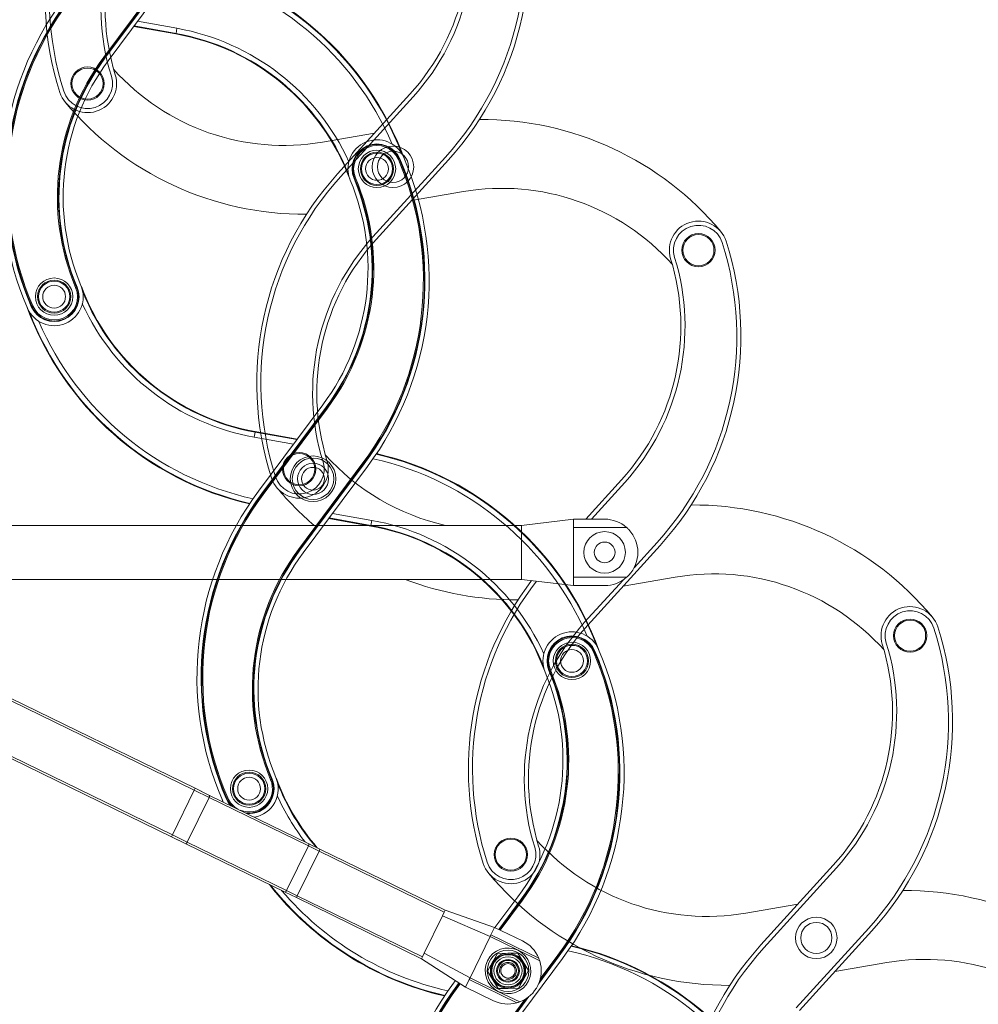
# Model space of a CAD drawing. Header units: inches. Extents: x 0 to 77643, y -44170 to 0.
# Tile 288 of 546: x 75596 to 75642, y -39719 to -39672. Entities that reach past the tile are written whole.
import ezdxf
from ezdxf.lldxf.tags import DXFTag

# ---------------------------------------------------------------- set-up
doc = ezdxf.new("R2010")
doc.units = ezdxf.units.IN
doc.header["$MEASUREMENT"] = 0
doc.layers.get('0').update_dxf_attribs({"lineweight": 0})
tags = doc.linetypes.add('HIDDEN2', pattern=[4.7625, 3.175, -1.5875]).pattern_tags.tags
tags[6:7] = [DXFTag(74, 4), DXFTag(75, 0), DXFTag(340, '0'), DXFTag(46, 0.0), DXFTag(50, 0.0), DXFTag(44, 0.0), DXFTag(45, 0.0)]
tags[4:5] = [DXFTag(74, 4), DXFTag(75, 0), DXFTag(340, '0'), DXFTag(46, 0.0), DXFTag(50, 0.0), DXFTag(44, 0.0), DXFTag(45, 0.0)]

msp = doc.modelspace()

# ---------------------------------------------------------------- linework, layer by layer
at = {"color": 7, "linetype": 'Continuous'}
for p, q in [((75603.27901, -39669.35513), (75600.18084, -39673.51896)), ((75600.22092, -39673.54879), (75603.3191, -39669.38496)), ((75600.24199, -39673.56446), (75603.34016, -39669.40063)), ((75600.40254, -39673.68393), (75603.50071, -39669.52009)), ((75603.662, -39672.39305), (75601.63297, -39672.03027)), ((75603.66666, -39672.36697), (75601.65065, -39672.00651)), ((75601.81732, -39671.7825), (75603.71063, -39672.12103)), ((75603.71063, -39672.12103), (75603.66666, -39672.36697)), ((75603.662, -39672.39305), (75603.66666, -39672.36697)), ((75600.18084, -39673.51896), (75600.22092, -39673.54879)), ((75600.24199, -39673.56446), (75600.22092, -39673.54879)), ((75614.37816, -39678.44911), (75614.42405, -39678.42932)), ((75614.44815, -39678.41893), (75614.42405, -39678.42932)), ((75612.24009, -39679.35869), (75612.26429, -39679.34853)), ((75612.26429, -39679.34853), (75612.31036, -39679.32917)), ((75598.83131, -39684.6176), (75598.87738, -39684.59825)), ((75598.90158, -39684.58808), (75598.87738, -39684.59825)), ((75596.69351, -39685.52785), (75596.71762, -39685.51745)), ((75596.71762, -39685.51745), (75596.76351, -39685.49767)), ((75610.73913, -39690.26285), (75607.64096, -39694.42669)), ((75610.89968, -39690.38231), (75607.80151, -39694.54615)), ((75610.92074, -39690.39798), (75607.82257, -39694.56182)), ((75607.86266, -39694.59165), (75610.96083, -39690.42781)), ((75610.89968, -39690.38231), (75610.92074, -39690.39798)), ((75610.92074, -39690.39798), (75610.96083, -39690.42781)), ((75607.47501, -39691.5798), (75607.43103, -39691.82575)), ((75607.47967, -39691.55372), (75607.47501, -39691.5798)), ((75607.47501, -39691.5798), (75609.49102, -39691.94026)), ((75607.47967, -39691.55372), (75609.5087, -39691.91651)), ((75609.32434, -39692.16427), (75607.43103, -39691.82575)), ((75612.67016, -39693.06783), (75609.57199, -39697.23167)), ((75612.67016, -39693.06783), (75612.71025, -39693.09766)), ((75609.61208, -39697.2615), (75612.71025, -39693.09766)), ((75609.63314, -39697.27717), (75612.73131, -39693.11333)), ((75609.79369, -39697.39663), (75612.89186, -39693.2328)), ((75612.73131, -39693.11333), (75612.71025, -39693.09766)), ((75607.80151, -39694.54615), (75607.82257, -39694.56182)), ((75607.82257, -39694.56182), (75607.86266, -39694.59165)), ((75613.05315, -39696.10576), (75611.02412, -39695.74297)), ((75613.05781, -39696.07968), (75611.0418, -39695.71922)), ((75611.20848, -39695.49521), (75613.10179, -39695.83373)), ((75613.10179, -39695.83373), (75613.05781, -39696.07968)), ((75613.05315, -39696.10576), (75613.05781, -39696.07968)), ((75609.57199, -39697.23167), (75609.61208, -39697.2615)), ((75609.63314, -39697.27717), (75609.61208, -39697.2615)), ((75579.29793, -39699.19286), (75603.49496, -39710.99454)), ((75589.83859, -39701.55238), (75604.59089, -39708.74756)), ((75589.82097, -39701.65504), (75604.54705, -39708.83744)), ((75623.76931, -39702.16181), (75623.8152, -39702.14203)), ((75623.83931, -39702.13164), (75623.8152, -39702.14203)), ((75621.63124, -39703.0714), (75621.65545, -39703.06123)), ((75621.65545, -39703.06123), (75621.70151, -39703.04188)), ((75589.63676, -39704.34671), (75603.45113, -39711.08442)), ((75608.22246, -39708.33031), (75608.26853, -39708.31095)), ((75608.29273, -39708.30079), (75608.26853, -39708.31095)), ((75603.49496, -39710.99454), (75604.54705, -39708.83744)), ((75604.20422, -39711.34047), (75605.25631, -39709.18336)), ((75604.54705, -39708.83744), (75604.59089, -39708.74756)), ((75604.54705, -39708.83744), (75605.25631, -39709.18336)), ((75604.59089, -39708.74756), (75605.28537, -39709.08628)), ((75604.59089, -39708.74756), (75605.12283, -39709.007)), ((75605.25631, -39709.18336), (75610.04006, -39711.51656)), ((75605.28537, -39709.08628), (75610.06912, -39711.41947)), ((75606.08467, -39709.24055), (75606.10877, -39709.23016)), ((75606.10877, -39709.23016), (75606.15466, -39709.21037)), ((75603.45113, -39711.08442), (75603.49496, -39710.99454)), ((75603.45113, -39711.08442), (75604.1456, -39711.42314)), ((75603.45113, -39711.08442), (75603.98307, -39711.34387)), ((75603.49496, -39710.99454), (75604.20422, -39711.34047)), ((75604.1456, -39711.42314), (75608.92936, -39713.75633)), ((75604.20422, -39711.34047), (75608.98797, -39713.67366)), ((75608.98797, -39713.67366), (75610.04006, -39711.51656)), ((75610.04006, -39711.51656), (75610.55723, -39711.76879)), ((75610.06912, -39711.41947), (75610.60106, -39711.67891)), ((75609.50514, -39713.9259), (75610.55723, -39711.76879)), ((75610.55723, -39711.76879), (75610.60106, -39711.67891)), ((75610.55723, -39711.76879), (75616.58843, -39714.71041)), ((75610.60106, -39711.67891), (75616.63227, -39714.62053)), ((75608.92936, -39713.75633), (75609.4613, -39714.01578)), ((75608.98797, -39713.67366), (75609.50514, -39713.9259)), ((75609.4613, -39714.01578), (75609.50514, -39713.9259)), ((75609.50514, -39713.9259), (75615.53634, -39716.86751)), ((75609.4613, -39714.01578), (75615.4925, -39716.95739)), ((75620.13028, -39713.97556), (75619.02896, -39715.45569)), ((75620.29083, -39714.09502), (75619.21198, -39715.54496)), ((75620.3119, -39714.11069), (75619.23599, -39715.55667)), ((75619.28169, -39715.57896), (75620.35199, -39714.14052)), ((75620.29083, -39714.09502), (75620.3119, -39714.11069)), ((75620.3119, -39714.11069), (75620.35199, -39714.14052)), ((75615.62402, -39716.68776), (75616.50076, -39714.89017)), ((75616.50076, -39714.89017), (75616.58843, -39714.71041)), ((75618.79158, -39715.89622), (75616.50076, -39714.89017)), ((75616.58843, -39714.71041), (75616.63227, -39714.62053)), ((75619.01077, -39715.44682), (75616.63227, -39714.62053)), ((75618.79158, -39715.89622), (75618.83542, -39715.80634)), ((75618.83542, -39715.80634), (75619.01077, -39715.44682)), ((75621.1348, -39716.92782), (75618.83542, -39715.80634)), ((75620.35896, -39716.10438), (75619.01077, -39715.44682)), ((75617.82716, -39717.87356), (75618.79158, -39715.89622)), ((75620.13977, -39716.55377), (75618.79158, -39715.89622)), ((75615.53634, -39716.86751), (75615.62402, -39716.68776)), ((75617.82716, -39717.87356), (75615.62402, -39716.68776)), ((75619.15143, -39716.70151), (75618.91383, -39717.13091)), ((75619.6421, -39716.69259), (75619.15143, -39716.70151)), ((75620.13277, -39716.68366), (75619.6421, -39716.69259)), ((75620.38583, -39717.10412), (75620.13277, -39716.68366)), ((75621.18408, -39717.06311), (75620.13977, -39716.55377)), ((75622.06131, -39716.78054), (75621.21185, -39717.92219)), ((75622.06131, -39716.78054), (75622.1014, -39716.81037)), ((75615.4925, -39716.95739), (75615.53634, -39716.86751)), ((75617.60798, -39718.32296), (75615.4925, -39716.95739)), ((75618.91383, -39717.13091), (75618.67623, -39717.5603)), ((75619.18484, -39721.10934), (75622.28302, -39716.9455)), ((75620.6389, -39717.52459), (75620.38583, -39717.10412)), ((75621.13819, -39718.14887), (75622.12246, -39716.82604)), ((75621.1715, -39718.06012), (75622.1014, -39716.81037)), ((75622.12246, -39716.82604), (75622.1014, -39716.81037)), ((75618.67623, -39717.5603), (75618.92929, -39717.98077)), ((75620.40129, -39717.95398), (75620.6389, -39717.52459)), ((75617.12669, -39718.01228), (75617.03211, -39718.13939)), ((75617.2952, -39718.12105), (75617.19266, -39718.25885)), ((75617.3173, -39718.13532), (75617.21373, -39718.27452)), ((75617.25381, -39718.30435), (75617.35938, -39718.16248)), ((75617.60798, -39718.32296), (75617.78333, -39717.96344)), ((75617.78333, -39717.96344), (75617.82716, -39717.87356)), ((75620.08271, -39719.08493), (75617.78333, -39717.96344)), ((75619.17535, -39718.53112), (75617.82716, -39717.87356)), ((75618.92929, -39717.98077), (75619.18236, -39718.40123)), ((75620.16369, -39718.38338), (75620.40129, -39717.95398)), ((75617.19266, -39718.25885), (75617.21373, -39718.27452)), ((75617.21373, -39718.27452), (75617.25381, -39718.30435)), ((75618.95617, -39718.98052), (75617.60798, -39718.32296)), ((75620.21966, -39719.04046), (75619.17535, -39718.53112)), ((75619.18236, -39718.40123), (75619.67303, -39718.39231)), ((75619.67303, -39718.39231), (75620.16369, -39718.38338)), ((75620.46785, -39718.9221), (75618.96314, -39720.94437)), ((75619.00323, -39720.9742), (75620.58837, -39718.84383)), ((75619.02429, -39720.98987), (75620.66381, -39718.78642))]:
    msp.add_line(p, q, dxfattribs=at)
at = {"color": 7, "linetype": 'HIDDEN2'}
for p, q in [((75614.93427, -39675.29435), (75611.44616, -39679.13743)), ((75615.08246, -39675.42884), (75611.59435, -39679.27193)), ((75610.72257, -39677.60566), (75613.22668, -39677.17572)), ((75613.15194, -39682.168), (75616.64004, -39678.32492)), ((75613.30012, -39682.3025), (75616.78823, -39678.45942)), ((75617.51182, -39679.99119), (75615.00771, -39680.42113)), ((75625.13011, -39693.8733), (75623.40191, -39695.77737)), ((75625.2783, -39694.00779), (75623.67217, -39695.77737)), ((75622.81304, -39695.77737), (75620.31304, -39696.07737)), ((75622.81304, -39696.17737), (75622.81304, -39695.77737)), ((75624.31304, -39695.77737), (75622.81304, -39695.77737)), ((75623.29026, -39695.77737), (75623.42252, -39695.75466)), ((75577.31304, -39696.07737), (75606.91578, -39696.07737)), ((75606.91578, -39696.07737), (75607.68845, -39696.07737)), ((75607.68845, -39696.07737), (75613.01087, -39696.07737)), ((75613.01087, -39696.07737), (75613.60271, -39696.07737)), ((75613.60271, -39696.07737), (75620.31304, -39696.07737)), ((75620.31304, -39696.17737), (75620.31304, -39696.07737)), ((75620.31304, -39696.37737), (75620.31304, -39696.17737)), ((75620.31304, -39698.37737), (75620.31304, -39696.37737)), ((75622.81304, -39696.27737), (75622.81304, -39696.17737)), ((75625.37134, -39696.17737), (75622.81304, -39696.17737)), ((75622.81304, -39698.47737), (75622.81304, -39696.27737)), ((75623.49596, -39700.88145), (75626.98407, -39697.03837)), ((75625.72773, -39698.1248), (75626.83588, -39696.90387)), ((75591.54589, -39698.67737), (75606.91578, -39698.67737)), ((75606.91578, -39698.67737), (75607.68845, -39698.67737)), ((75607.68845, -39698.67737), (75613.01087, -39698.67737)), ((75613.01087, -39698.67737), (75613.60271, -39698.67737)), ((75613.60271, -39698.67737), (75620.31304, -39698.67737)), ((75620.31304, -39698.57737), (75620.31304, -39698.37737)), ((75620.31304, -39698.67737), (75620.31304, -39698.57737)), ((75622.81304, -39698.97737), (75620.31304, -39698.67737)), ((75622.81304, -39698.57737), (75622.81304, -39698.47737)), ((75622.81304, -39698.97737), (75622.81304, -39698.57737)), ((75625.37134, -39698.57737), (75622.81304, -39698.57737)), ((75623.34778, -39700.74695), (75625.19759, -39698.70889)), ((75627.70766, -39698.57013), (75625.20355, -39699.00008)), ((75624.31304, -39698.97737), (75622.81304, -39698.97737)), ((75635.32595, -39712.45224), (75631.83784, -39716.29533)), ((75635.47414, -39712.58674), (75631.98603, -39716.42983)), ((75631.11425, -39714.76356), (75633.61836, -39714.33361)), ((75633.54362, -39719.3259), (75637.03172, -39715.48282)), ((75633.6918, -39719.4604), (75637.17991, -39715.61732)), ((75637.9035, -39717.14908), (75635.39939, -39717.57903))]:
    msp.add_line(p, q, dxfattribs=at)
for centre, radius in [((75599.40472, -39674.78527), 0.8), ((75599.40472, -39674.78527), 0.75), ((75614.1172, -39678.79842), 1), ((75614.1172, -39678.79842), 0.75), ((75628.82968, -39682.81158), 0.8), ((75628.82968, -39682.81158), 0.75), ((75609.60056, -39693.36422), 0.8), ((75609.60056, -39693.36422), 0.75), ((75624.31304, -39697.37737), 1), ((75624.31304, -39697.37737), 0.5), ((75639.02552, -39701.39053), 0.8), ((75639.02552, -39701.39053), 0.75), ((75619.79639, -39711.94317), 0.8), ((75619.79639, -39711.94317), 0.75), ((75634.50888, -39715.95632), 1), ((75634.50888, -39715.95632), 0.75)]:
    msp.add_circle(centre, radius, dxfattribs=at)
at = {"color": 7, "linetype": 'Continuous'}
for centre, radius in [((75613.34633, -39678.89399), 0.9), ((75613.34633, -39678.89399), 0.8), ((75613.34633, -39678.89399), 0.75), ((75613.34633, -39678.89399), 0.55), ((75597.79534, -39685.05278), 0.9), ((75597.79534, -39685.05278), 0.8), ((75597.79534, -39685.05278), 0.75), ((75597.79534, -39685.05278), 0.55), ((75610.26641, -39693.82974), 1.1), ((75610.26641, -39693.82974), 1), ((75610.26641, -39693.82974), 0.75), ((75610.26641, -39693.82974), 0.55), ((75622.73748, -39702.6067), 0.9), ((75622.73748, -39702.6067), 0.8), ((75622.73748, -39702.6067), 0.75), ((75622.73748, -39702.6067), 0.55), ((75607.18649, -39708.76549), 0.9), ((75607.18649, -39708.76549), 0.8), ((75607.18649, -39708.76549), 0.75), ((75607.18649, -39708.76549), 0.55), ((75619.65756, -39717.54245), 1), ((75619.65756, -39717.54245), 0.80853), ((75619.65756, -39717.54245), 0.77853), ((75619.65756, -39717.54245), 0.67853), ((75619.65756, -39717.54245), 0.54698), ((75619.65756, -39717.54245), 0.5), ((75619.65756, -39717.54245), 0.35)]:
    msp.add_circle(centre, radius, dxfattribs=at)
at = {"color": 7, "linetype": 'HIDDEN2'}
for centre, radius, start, end in [((75612.35749, -39670.6397), 15, 137.772097, 197.747422), ((75612.35749, -39670.6397), 14.79988, 137.772097, 197.747422), ((75611.24953, -39671.11645), 11.20012, 137.772097, 197.209892), ((75611.24953, -39671.11645), 11, 137.772097, 197.209892), ((75605.68107, -39668.3782), 14.79988, 317.772097, 17.747422), ((75605.68107, -39668.3782), 15, 317.772097, 17.747422), ((75606.78902, -39667.90145), 11.20012, 317.772097, 17.209892), ((75606.78902, -39667.90145), 11, 317.772097, 17.209892), ((75599.40472, -39674.78527), 1.4, 197.747422, 17.209892), ((75599.40472, -39674.78527), 1.19988, 197.747422, 17.209892), ((75608.86114, -39666.7643), 11, 221.798749, 279.742499), ((75609.85836, -39666.08577), 15, 219.767173, 270.34885), ((75618.37604, -39691.51108), 15, 39.767173, 90.34885), ((75622.55332, -39689.21865), 15, 137.772097, 197.747422), ((75622.55332, -39689.21865), 14.79988, 137.772097, 197.747422), ((75619.37325, -39690.83255), 11, 41.798749, 99.742499), ((75628.82968, -39682.81158), 1.4, 17.747422, 197.209892), ((75628.82968, -39682.81158), 1.19988, 17.747422, 197.209892), ((75621.44537, -39689.6954), 11.20012, 137.772097, 197.209892), ((75621.44537, -39689.6954), 11, 137.772097, 197.209892), ((75615.87691, -39686.95715), 14.79988, 317.772097, 17.747422), ((75615.87691, -39686.95715), 15, 317.772097, 17.747422), ((75616.98486, -39686.4804), 11, 317.772097, 17.209892), ((75616.98486, -39686.4804), 11.20012, 317.772097, 17.209892), ((75609.60056, -39693.36422), 1.4, 197.747422, 17.209892), ((75609.60056, -39693.36422), 1.19988, 197.747422, 17.209892), ((75619.05698, -39685.34325), 11, 221.798749, 257.377035), ((75620.0542, -39684.66472), 15, 219.767173, 229.538638), ((75628.57188, -39710.09003), 15, 39.767173, 90.34885), ((75624.31304, -39697.37737), 1.6, 48.590378, 90), ((75624.31304, -39697.37737), 1.6, 43.432537, 48.590378), ((75624.31304, -39697.37737), 1.6, 316.567463, 43.432537), ((75620.0542, -39684.66472), 15, 249.095601, 270.34885), ((75632.74916, -39707.7976), 15, 142.832267, 197.747422), ((75624.31304, -39697.37737), 1.6, 270, 311.409622), ((75624.31304, -39697.37737), 1.6, 311.409622, 316.567463), ((75629.56909, -39709.4115), 11, 41.798749, 99.742499), ((75632.74916, -39707.7976), 14.79988, 142.378032, 197.747422), ((75639.02552, -39701.39053), 1.4, 17.747422, 197.209892), ((75639.02552, -39701.39053), 1.19988, 17.747422, 197.209892), ((75631.64121, -39708.27435), 11.20012, 137.772097, 197.209892), ((75631.64121, -39708.27435), 11, 137.772097, 197.209892), ((75626.07275, -39705.5361), 14.79988, 317.772097, 17.747422), ((75626.07275, -39705.5361), 15, 317.772097, 17.747422), ((75627.1807, -39705.05935), 11, 317.772097, 17.209892), ((75627.1807, -39705.05935), 11.20012, 317.772097, 17.209892), ((75619.79639, -39711.94317), 1.4, 197.747422, 17.209892), ((75629.25282, -39703.9222), 11, 221.798749, 279.742499), ((75619.79639, -39711.94317), 1.19988, 197.747422, 17.209892), ((75630.25004, -39703.24367), 15, 219.767173, 270.34885), ((75638.76772, -39728.66898), 15, 39.767173, 90.34885), ((75642.945, -39726.37655), 15, 137.772097, 197.747422), ((75642.945, -39726.37655), 14.79988, 137.772097, 197.747422), ((75639.76493, -39727.99044), 11, 41.798749, 99.742499)]:
    msp.add_arc(centre, radius, start, end, dxfattribs=at)
at = {"color": 7, "linetype": 'Continuous'}
for centre, radius, start, end in [((75600.55739, -39683.52033), 14.72366, 23.269149, 77.409315), ((75600.55739, -39683.52033), 14.9735, 20.97577, 77.027268), ((75600.55739, -39683.52033), 15, 20.047752, 76.988709), ((75610.28399, -39679.66821), 15, 143.348303, 203.323629), ((75610.28399, -39679.66821), 14.79988, 143.348303, 203.323629), ((75610.28399, -39679.66821), 14.77363, 143.348303, 203.323629), ((75610.28399, -39679.66821), 14.72366, 143.348303, 203.323629), ((75601.72591, -39683.22133), 11.27634, 24.472105, 79.862676), ((75601.72591, -39683.22133), 11, 20.42488, 79.862676), ((75601.72591, -39683.22133), 11.0265, 21.753196, 79.862676), ((75609.22761, -39680.25036), 11.27634, 143.348303, 202.786099), ((75609.22761, -39680.25036), 11.22637, 143.348303, 202.786099), ((75609.22761, -39680.25036), 11.20012, 143.348303, 202.786099), ((75609.22761, -39680.25036), 11, 143.348303, 202.786099), ((75613.34633, -39678.89399), 1.4, 23.323629, 202.786099), ((75613.34633, -39678.89399), 1.19988, 23.323629, 202.786099), ((75613.34633, -39678.89399), 1.17363, 23.323629, 202.786099), ((75613.34633, -39678.89399), 1.12366, 23.323629, 202.786099), ((75600.85767, -39684.27856), 15, 323.348303, 23.323629), ((75600.85767, -39684.27856), 14.72366, 323.348303, 23.323629), ((75600.85767, -39684.27856), 14.77363, 323.348303, 23.323629), ((75600.85767, -39684.27856), 14.79988, 323.348303, 23.323629), ((75601.91406, -39683.69641), 11, 323.348303, 22.786099), ((75601.91406, -39683.69641), 11.20012, 323.348303, 22.786099), ((75601.91406, -39683.69641), 11.22637, 323.348303, 22.786099), ((75601.91406, -39683.69641), 11.27634, 323.348303, 22.786099), ((75597.79534, -39685.05278), 1.4, 203.323629, 22.786099), ((75597.79534, -39685.05278), 1.19988, 203.323629, 22.786099), ((75597.79534, -39685.05278), 1.17363, 203.323629, 22.786099), ((75597.79534, -39685.05278), 1.12366, 203.323629, 22.786099), ((75609.41576, -39680.72544), 11, 200.42488, 259.862676), ((75609.41576, -39680.72544), 11.0265, 201.753196, 259.862676), ((75609.41576, -39680.72544), 11.27634, 204.472105, 259.862676), ((75610.58428, -39680.42645), 15, 200.047752, 256.988709), ((75610.58428, -39680.42645), 14.9735, 200.97577, 257.027268), ((75610.58428, -39680.42645), 14.72366, 203.269149, 257.409315), ((75609.94854, -39707.23303), 14.72366, 23.269149, 77.409315), ((75609.94854, -39707.23303), 14.9735, 20.97577, 77.027268), ((75609.94854, -39707.23303), 15, 20.047752, 76.988709), ((75619.67515, -39703.38092), 15, 143.348303, 203.323629), ((75619.67515, -39703.38092), 14.79988, 143.348303, 203.323629), ((75619.67515, -39703.38092), 14.77363, 143.348303, 203.323629), ((75619.67515, -39703.38092), 14.72366, 143.348303, 203.323629), ((75611.11706, -39706.93404), 11.27634, 24.472105, 79.862676), ((75611.11706, -39706.93404), 11, 20.42488, 79.862676), ((75611.11706, -39706.93404), 11.0265, 21.753196, 79.862676), ((75618.61876, -39703.96307), 11.27634, 143.348303, 202.786099), ((75618.61876, -39703.96307), 11.22637, 143.348303, 202.786099), ((75618.61876, -39703.96307), 11.20012, 143.348303, 202.786099), ((75618.61876, -39703.96307), 11, 143.348303, 202.786099), ((75622.73748, -39702.6067), 1.4, 23.323629, 202.786099), ((75622.73748, -39702.6067), 1.19988, 23.323629, 202.786099), ((75622.73748, -39702.6067), 1.17363, 23.323629, 202.786099), ((75622.73748, -39702.6067), 1.12366, 23.323629, 202.786099), ((75610.24883, -39707.99127), 15, 323.348303, 23.323629), ((75610.24883, -39707.99127), 14.72366, 323.348303, 23.323629), ((75610.24883, -39707.99127), 14.77363, 323.348303, 23.323629), ((75610.24883, -39707.99127), 14.79988, 323.348303, 23.323629), ((75611.30521, -39707.40912), 11, 323.348303, 22.786099), ((75611.30521, -39707.40912), 11.20012, 323.348303, 22.786099), ((75611.30521, -39707.40912), 11.22637, 323.348303, 22.786099), ((75611.30521, -39707.40912), 11.27634, 323.348303, 22.786099), ((75607.18649, -39708.76549), 1.4, 280.752472, 22.786099), ((75607.18649, -39708.76549), 1.12366, 247.365442, 22.786099), ((75607.18649, -39708.76549), 1.17363, 261.104132, 22.786099), ((75607.18649, -39708.76549), 1.19988, 264.794305, 22.786099), ((75618.80691, -39704.43815), 11, 200.42488, 220.729681), ((75618.80691, -39704.43815), 11.0265, 201.753196, 220.4116), ((75618.80691, -39704.43815), 11.27634, 204.472105, 217.655017), ((75619.97543, -39704.13915), 15, 200.047752, 200.530703), ((75607.18649, -39708.76549), 1.4, 203.323629, 207.247528), ((75607.18649, -39708.76549), 1.19988, 203.323629, 223.205695), ((75607.18649, -39708.76549), 1.17363, 203.323629, 226.895868), ((75607.18649, -39708.76549), 1.12366, 203.323629, 240.634558), ((75619.97543, -39704.13915), 15, 218.036938, 256.988709), ((75619.97543, -39704.13915), 14.9735, 218.245929, 257.027268), ((75619.97543, -39704.13915), 14.72366, 220.341132, 257.409315), ((75619.65756, -39717.54245), 1.6, 22.590378, 64), ((75619.65756, -39717.54245), 1.1, 64, 244), ((75619.65756, -39717.54245), 0.85, 91.04238, 151.04238), ((75619.65756, -39717.54245), 1.1, 244, 64), ((75619.65756, -39717.54245), 0.85, 31.04238, 91.04238), ((75619.33969, -39730.94574), 14.72366, 23.269149, 77.409315), ((75619.33969, -39730.94574), 14.9735, 20.97577, 77.027268), ((75619.33969, -39730.94574), 15, 20.047752, 76.988709), ((75619.65756, -39717.54245), 0.85, 151.04238, 211.04238), ((75619.65756, -39717.54245), 0.408, 255, 195), ((75619.65756, -39717.54245), 1.6, 290.567463, 17.432537), ((75619.65756, -39717.54245), 0.85, 331.04238, 31.04238), ((75619.65756, -39717.54245), 1.6, 17.432537, 22.590378), ((75629.0663, -39727.09363), 15, 143.348303, 203.323629), ((75619.65756, -39717.54245), 0.85, 211.04238, 271.04238), ((75619.65756, -39717.54245), 0.85, 271.04238, 331.04238), ((75629.0663, -39727.09363), 14.79988, 143.348303, 203.323629), ((75629.0663, -39727.09363), 14.77363, 143.348303, 203.323629), ((75629.0663, -39727.09363), 14.72366, 143.348303, 203.323629), ((75619.65756, -39717.54245), 1.6, 244, 285.409622), ((75619.65756, -39717.54245), 1.6, 285.409622, 290.567463)]:
    msp.add_arc(centre, radius, start, end, dxfattribs=at)
for points, weights in [([(75605.25631, -39709.18336), (75605.30014, -39709.09348), (75605.28537, -39709.08628)], [1, 0.707106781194, 1]), ([(75604.1456, -39711.42314), (75604.16038, -39711.43035), (75604.20422, -39711.34047)], [1, 0.707106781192, 1]), ([(75610.04006, -39711.51656), (75610.0839, -39711.42668), (75610.06912, -39711.41947)], [1, 0.707106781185, 1]), ([(75608.92936, -39713.75633), (75608.94414, -39713.76354), (75608.98797, -39713.67366)], [1, 0.707106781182, 1])]:
    msp.add_rational_spline(points, weights, degree=2, dxfattribs=at)

doc.saveas('drawing.dxf')
